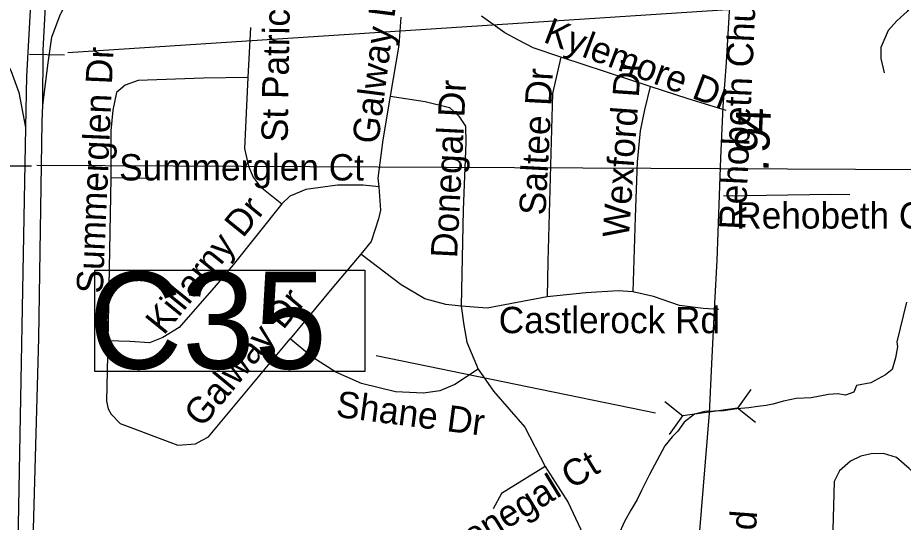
# Model space of a CAD drawing. Extents: x 1662474 to 1856135, y 779280 to 917889.
# Drawn here: x 1755580 to 1758772, y 824189 to 826009 of the extents above; entities that cross this region are included whole.
import ezdxf

# ---------------------------------------------------------------- set-up
doc = ezdxf.new("R2010")
doc.units = 0
for name, color, linetype in [('Exist Hydrographic Creek Single Shore', 7, 'Continuous'), ('Exist Road Non-System Type 51', 7, 'Continuous'), ('Exist Road Non-System Type 51 Label', 7, 'Continuous'), ('Exist Road Primary Interstate Ramp 1 Lane Attributed', 7, 'Continuous'), ('Exist Road Primary US Divided Attributed', 7, 'Continuous'), ('Exist Road Secondary Mileage Tenths English Label', 7, 'Continuous'), ('Exist Road Secondary Structure Culvert CELL', 7, 'Continuous'), ('Exist Road Secondary Type 51 Attributed', 7, 'Continuous'), ('Exist Road Secondary Type 51 Label', 7, 'Continuous'), ('Exist Road Secondary Type 51 Undivided 4 Lane Attributed', 7, 'Continuous'), ('Exist Vertical Profile Horizontal Axis Label Major', 7, 'Continuous'), ('Prop Approach Slab Hatching', 7, 'Continuous'), ('Prop Horizontal Alignment Station Label', 7, 'Continuous'), ('Scratch_Level_0', 7, 'Continuous'), ('Scratch_Level_6', 7, 'Continuous')]:
    doc.layers.add(name, color=color, linetype=linetype)

msp = doc.modelspace()

# ---------------------------------------------------------------- linework, layer by layer
at = {"layer": 'Exist Hydrographic Creek Single Shore'}
for points in [[(1758782.9, 824982.4), (1758749.2, 824839.9), (1758751.6, 824822.1), (1758743.8, 824781.6), (1758731.6, 824739.6), (1758708, 824720.5), (1758654.8, 824692.4), (1758603.4, 824682.7), (1758593.6, 824658), (1758563.1, 824647), (1758535.4, 824651.8), (1758502, 824649.4), (1758439.5, 824638.3), (1758386.2, 824635.7), (1758339.5, 824626), (1758301.5, 824614.8), (1758278.1, 824610), (1758248, 824606.1)], [(1758248, 824606.1), (1758215.6, 824601.6), (1758172.1, 824597.9), (1758124.4, 824591.4), (1758056.4, 824587.9), (1758019.6, 824579), (1757982.6, 824549.9), (1757959.5, 824517.6), (1757938.2, 824496.9), (1757911.8, 824464.3), (1757856.9, 824360.7), (1757827.8, 824303.9), (1757812.5, 824270.4), (1757790, 824232.6), (1757766.6, 824191.4), (1757744.2, 824141.2)]]:
    msp.add_lwpolyline(points, dxfattribs=at)
at = {"layer": 'Exist Road Non-System Type 51'}
for p, q in [((1756418.4, 825974.5), (1756408.9, 825793.4)), ((1757859, 825760.9), (1757537.4, 825866.4)), ((1755915.4, 825431.2), (1755904.1, 824843.4)), ((1756088.6, 825428.6), (1755915.4, 825431.2))]:
    msp.add_line(p, q, dxfattribs=at)
for points in [[(1758872.6, 826195), (1758832.1, 826097.6), (1758786.2, 826031.5), (1758748.1, 825997.6), (1758717.2, 825963.5), (1758691.5, 825901.2), (1758690.6, 825862.2), (1758703.4, 825809.9)], [(1757537.4, 825866.4), (1757437.4, 825900.2), (1757384.9, 825928.6), (1757335.9, 825954.4), (1757252.1, 826015.4)], [(1756960.2, 826010.8), (1756953.5, 825909.7), (1756922.5, 825726.2)], [(1757537.4, 825866.4), (1757507.5, 825735.9), (1757490.8, 825129.1), (1757488.6, 825002.1)], [(1756408.9, 825793.4), (1756249.2, 825790.8), (1756014.1, 825782.9), (1755966.9, 825766.4), (1755935.9, 825739.4), (1755922.5, 825675.9), (1755915.1, 825601.6), (1755915.4, 825431.2)], [(1756408.9, 825793.4), (1756396.8, 825537.8), (1756411.5, 825473.2), (1756429.1, 825434.1), (1756453.5, 825400.2), (1756531.9, 825338.1)], [(1757859, 825760.9), (1757838.8, 825677.2), (1757823.8, 825601.6), (1757813, 825489.5), (1757805.6, 825289.2), (1757797.2, 825019.7)], [(1758133.2, 825674.5), (1757996.8, 825716.5), (1757859, 825760.9)], [(1756922.5, 825726.2), (1756895.8, 825569), (1756877.4, 825430.4), (1756881.9, 825398.9)], [(1756922.5, 825726.2), (1757048.2, 825707.4), (1757135.9, 825685.2), (1757169.8, 825654.1), (1757194.1, 825617.9), (1757195.1, 825559), (1757185.5, 825315.8), (1757178.4, 824968.2)], [(1756881.9, 825398.9), (1756825.1, 825405.5), (1756731.9, 825405.5), (1756618.4, 825389.2), (1756580.5, 825374.2), (1756560.4, 825365.1), (1756531.9, 825338.1)], [(1756881.9, 825398.9), (1756887.4, 825314.7), (1756880.8, 825283.4), (1756854.2, 825202.4), (1756817, 825155.9)], [(1758579.4, 825370.6), (1758510.4, 825371.9), (1758123.8, 825365.4)], [(1756531.9, 825338.1), (1756356.1, 825117.9), (1756295.5, 825044.6), (1756161.6, 824892.1), (1756103.4, 824855.7), (1756054.5, 824836.8), (1755984.1, 824840.9), (1755904.1, 824843.4)], [(1756817, 825155.9), (1756711.5, 825032.5), (1756562.4, 824850.4)], [(1757178.4, 824968.2), (1757123, 824974.9), (1757047.1, 824995.2), (1756961.6, 825045.2), (1756817, 825155.9)], [(1757488.6, 825002.1), (1757271.9, 824961.4), (1757178.4, 824968.2)], [(1757797.2, 825019.7), (1757744.2, 825023.6), (1757628, 825017.1), (1757488.6, 825002.1)], [(1758107.5, 824955.9), (1758050.6, 824959.9), (1757965.2, 824970.9), (1757871.9, 825003.4), (1757797.2, 825019.7)], [(1757178.4, 824968.2), (1757187.9, 824900.5), (1757198.9, 824838.1), (1757239.2, 824740.7)], [(1755904.1, 824843.4), (1755900.1, 824625.5), (1755905.8, 824598.4), (1755916.5, 824579.2), (1755949, 824544.6), (1756157.4, 824466.9), (1756221.1, 824471.4), (1756245.1, 824484.5), (1756267.1, 824496.9), (1756562.4, 824850.4)], [(1757239.2, 824740.7), (1757155.6, 824685.4), (1757101, 824663.5), (1757043, 824654.1), (1756941.4, 824659.4), (1756818.4, 824689), (1756725.9, 824729.9), (1756639.6, 824785.4), (1756562.4, 824850.4)], [(1757239.2, 824740.7), (1757294.9, 824662.2), (1757407.2, 824532), (1757480.5, 824390.4)], [(1759083.6, 824027.1), (1759077.1, 824128.9), (1759060.8, 824175.9), (1759026.9, 824215.2), (1758987.6, 824250.4), (1758937.4, 824273.5), (1758860.5, 824317.1), (1758792.5, 824382.9), (1758747.9, 824422.4), (1758700.4, 824437.2), (1758655.9, 824436), (1758619.4, 824426.8), (1758581.2, 824408.9), (1758542.1, 824374.9), (1758523, 824335.7), (1758514.9, 824031.2)], [(1757480.5, 824390.4), (1757564.5, 824259.9), (1757607.8, 824165.4), (1757621.1, 824101.6), (1757615.9, 824048.9), (1757599.6, 823995.9), (1757572.6, 823945.7), (1757441.4, 823808.7), (1757385.8, 823753.6), (1757338.2, 823684.5), (1757297.9, 823606.1), (1757245.1, 823474), (1757164.8, 823307.9), (1757101.2, 823206.4), (1757081, 823159.1), (1757068.6, 823092.4)], [(1757480.5, 824390.4), (1757323.9, 824293.2), (1757294.1, 824237.9)]]:
    msp.add_lwpolyline(points, dxfattribs=at)
at = {"layer": 'Exist Road Primary Interstate Ramp 1 Lane Attributed'}
for points in [[(1755670.7, 825694), (1755689.7, 825846.1), (1755703.3, 825938.5), (1755733.1, 826020), (1755765.7, 826082.5), (1755811.9, 826136.8), (1755898.8, 826221), (1755996.5, 826313.4), (1756029.1, 826362.3), (1756059, 826422.1), (1756083.4, 826495.5), (1756102.4, 826601.4), (1756121.4, 826696.5), (1756148.6, 826772.6), (1756186.6, 826835.1), (1756240.9, 826892.1), (1756300.6, 826946.5), (1756555.1, 827121.6)], [(1754639, 826018.2), (1754812.4, 826092.3), (1754896.2, 826125.5), (1754952.7, 826139.1), (1755007.3, 826148.9), (1755067.7, 826152.8), (1755143.7, 826145), (1755221.6, 826127.4), (1755305.4, 826094.3), (1755373.6, 826049.4), (1755461.3, 825969.5), (1755517.8, 825891.5), (1755554.8, 825819.4), (1755584.1, 825739.4), (1755607.4, 825612.7)]]:
    msp.add_lwpolyline(points, dxfattribs=at)
at = {"layer": 'Exist Road Primary US Divided Attributed'}
msp.add_line((1755607.4, 825612.7), (1755563.6, 823197.9), dxfattribs=at)
for points in [[(1755657, 826606.4), (1755652.8, 826532.6), (1755610.9, 825798.1), (1755607.4, 825612.7)], [(1755670.7, 825694), (1755671.6, 825892.3), (1755703.3, 826481.9)], [(1755580.3, 822435), (1755588.6, 822557.5), (1755602.6, 822936.1), (1755605.4, 823195.1), (1755611.5, 823374.2), (1755610.6, 823390.1), (1755631.7, 823993.1), (1755655.8, 824853.5), (1755667.7, 825633.6), (1755670.7, 825694)]]:
    msp.add_lwpolyline(points, dxfattribs=at)
at = {"layer": 'Exist Road Secondary Structure Culvert CELL'}
for p, q in [((1758222.4, 824668.1), (1758174, 824600.3)), ((1757912.4, 824625), (1757977.5, 824573)), ((1758174, 824600.3), (1757977.5, 824573)), ((1758239, 824548.3), (1758174, 824600.3)), ((1757929.1, 824505.2), (1757977.5, 824573))]:
    msp.add_line(p, q, dxfattribs=at)
at = {"layer": 'Exist Road Secondary Type 51 Attributed'}
msp.add_lwpolyline([(1758091.6, 824978.2), (1758081, 824760.7), (1758071.7, 824582.2), (1758028.9, 824055.4), (1758008.6, 823781.4), (1757992.8, 823587.8), (1757966.5, 823346.1), (1757957.4, 823171.9), (1757952.6, 823082.9), (1757936.5, 822870.1), (1757920.1, 822578.3), (1757911.5, 822395.7), (1757897.5, 822178.5), (1757877.7, 822038.4), (1757858.9, 821961.2), (1757774.7, 821727.5), (1757729.6, 821598.1), (1757679, 821419.2), (1757646.4, 821298.8), (1757590.2, 821100), (1757533.3, 820911.2), (1757496.7, 820771.5)], dxfattribs=at)
at = {"layer": 'Exist Road Secondary Type 51 Undivided 4 Lane Attributed'}
msp.add_lwpolyline([(1757971.9, 827598.7), (1758117.4, 827187), (1758132.1, 827139.1), (1758149.1, 827062.4), (1758166.9, 826989.6), (1758175.9, 826863.1), (1758174.1, 826768), (1758176.8, 826596.4), (1758174.7, 826567.3), (1758166.7, 826457.5), (1758162.9, 826352.6), (1758153, 826177.1), (1758134, 825847.6), (1758121.5, 825689.5), (1758113.2, 825502.7), (1758100.1, 825134.8), (1758091.6, 824978.2)], dxfattribs=at)
at = {"layer": 'Exist Vertical Profile Horizontal Axis Label Major'}
msp.add_line((1757879.2, 824582.1), (1756871.7, 824789.4), dxfattribs=at)
msp.add_lwpolyline([(1755857.4, 825099), (1756831.1, 825099), (1756831.1, 824732.7), (1755857.4, 824732.7)], close=True, dxfattribs=at)
at = {"layer": 'Prop Approach Slab Hatching'}
msp.add_line((1755545, 825474.3), (1755629.3, 825474.3), dxfattribs=at)
at = {"layer": 'Prop Horizontal Alignment Station Label'}
msp.add_line((1755648.8, 825477.3), (1759172, 825459.8), dxfattribs=at)
at = {"layer": 'Scratch_Level_0'}
msp.add_line((1755622, 825878), (1755748.4, 825875.8), dxfattribs=at)
at = {"layer": 'Scratch_Level_6'}
msp.add_line((1755760.4, 825883.2), (1759689.7, 826141), dxfattribs=at)

# ---------------------------------------------------------------- texts
at = {"layer": 'Exist Road Non-System Type 51 Label'}
for s, rotation, p in [('St Patrick Dr', 89.0911, (1756552.8, 825560.1)), ('Galway Dr', 82.7671, (1756879.4, 825550.9)), ('Kylemore Dr', 339.3425, (1757470.3, 825922.7)), ('Summerglen Dr', 87.4845, (1755886.2, 825013.1)), ('Wexford Dr', 85.9698, (1757782.5, 825213.2)), ('Saltee Dr', 86.9671, (1757481.9, 825294.9)), ('Donegal Dr', 87.048, (1757163.3, 825140.6)), ('Killarny Dr', 50.9287, (1756106.5, 824860.8)), ('Galway Dr', 50.4672, (1756244.3, 824526.6)), ('Shane Dr', 352.6102, (1756723.8, 824569.8)), ('Donegal Ct', 31.3431, (1757142.2, 824041.6))]:
    msp.add_text(s, height=95, rotation=rotation, dxfattribs=at).set_placement(p)
for s, p in [('Summerglen Ct', (1755945.3, 825422)), ('Rehobeth Ct', (1758169.7, 825248.5)), ('Castlerock Rd', (1757313.6, 824871.1))]:
    msp.add_text(s, height=95, dxfattribs=at).set_placement(p)
at = {"layer": 'Exist Road Secondary Mileage Tenths English Label'}
for s, rotation, p in [('4', 87.5571, (1758291.3, 825589.9)), ('9', 87.5571, (1758288.3, 825519.4)), ('.', 87.9612, (1758285.7, 825453))]:
    msp.add_text(s, height=125, rotation=rotation, dxfattribs=at).set_placement(p)
at = {"layer": 'Exist Road Secondary Type 51 Label'}
for rotation, p in [(87.4037, (1758202.3, 825242.6)), (85.7171, (1758156.6, 823037.9))]:
    msp.add_text('Rehobeth Church Rd', height=95, rotation=rotation, dxfattribs=at).set_placement(p)
at = {"layer": 'Exist Vertical Profile Horizontal Axis Label Major'}
msp.add_text('C35', height=350, dxfattribs=at).set_placement((1755835.2, 824742.4))

doc.saveas('drawing.dxf')
